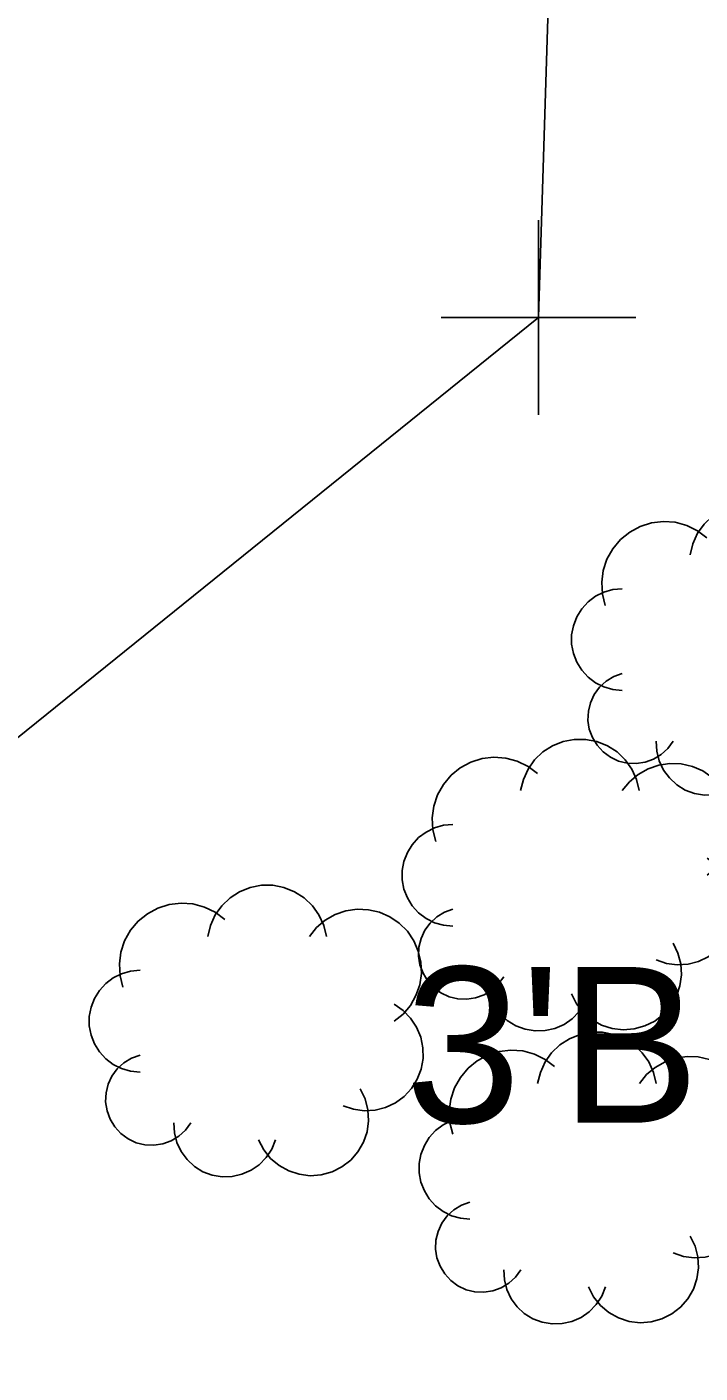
# Model space of a CAD drawing. Extents: x 1363693 to 1365209, y 422201 to 424153.
# Drawn here: x 1364172.56 to 1364179.48, y 423020.1 to 423033.94 of the extents above; entities that cross this region are included whole.
import ezdxf

# ---------------------------------------------------------------- set-up
doc = ezdxf.new("R2010")
doc.units = 0
for name, color, linetype in [('RD_X_Fence', 7, 'Continuous'), ('SV_X_Shot_Marker', 7, 'Continuous'), ('VG_X_Cells', 7, 'Continuous'), ('VG_X_Text', 7, 'Continuous')]:
    doc.layers.add(name, color=color, linetype=linetype)

msp = doc.modelspace()

# ---------------------------------------------------------------- linework, layer by layer
at = {"layer": 'RD_X_Fence'}
for p in [(1364178.212, 423043.894), (1364162.777, 423018.821)]:
    msp.add_line(p, (1364177.817, 423030.95), dxfattribs=at)
at = {"layer": 'SV_X_Shot_Marker'}
for p, q in [((1364177.817, 423029.95), (1364177.817, 423031.95)), ((1364176.817, 423030.95), (1364178.817, 423030.95))]:
    msp.add_line(p, q, dxfattribs=at)
at = {"layer": 'VG_X_Cells'}
for points in [[(1364180.592, 423028.511), (1364180.565, 423028.625), (1364180.516, 423028.732), (1364180.448, 423028.827), (1364180.364, 423028.908), (1364180.265, 423028.971), (1364180.156, 423029.015), (1364180.041, 423029.037), (1364179.924, 423029.037), (1364179.809, 423029.015), (1364179.7, 423028.971), (1364179.602, 423028.908), (1364179.517, 423028.827), (1364179.449, 423028.732), (1364179.401, 423028.625), (1364179.373, 423028.511)], [(1364179.547, 423028.685), (1364179.449, 423028.759), (1364179.339, 423028.813), (1364179.221, 423028.845), (1364179.099, 423028.854), (1364178.977, 423028.84), (1364178.861, 423028.803), (1364178.753, 423028.745), (1364178.658, 423028.668), (1364178.579, 423028.574), (1364178.519, 423028.467), (1364178.481, 423028.351), (1364178.465, 423028.23), (1364178.472, 423028.107), (1364178.502, 423027.989)], [(1364178.677, 423028.163), (1364178.58, 423028.154), (1364178.488, 423028.128), (1364178.401, 423028.085), (1364178.325, 423028.027), (1364178.26, 423027.955), (1364178.209, 423027.873), (1364178.174, 423027.783), (1364178.156, 423027.689), (1364178.156, 423027.592), (1364178.174, 423027.498), (1364178.209, 423027.408), (1364178.26, 423027.326), (1364178.325, 423027.254), (1364178.401, 423027.196), (1364178.488, 423027.153), (1364178.58, 423027.127), (1364178.677, 423027.118)], [(1364178.677, 423027.292), (1364178.59, 423027.26), (1364178.511, 423027.213), (1364178.443, 423027.15), (1364178.389, 423027.076), (1364178.35, 423026.992), (1364178.328, 423026.903), (1364178.324, 423026.81), (1364178.338, 423026.719), (1364178.37, 423026.633), (1364178.418, 423026.554), (1364178.48, 423026.486), (1364178.554, 423026.431), (1364178.638, 423026.392), (1364178.727, 423026.37), (1364178.819, 423026.366), (1364178.911, 423026.38), (1364178.997, 423026.411), (1364179.076, 423026.459), (1364179.144, 423026.521), (1364179.199, 423026.596)], [(1364178.851, 423026.089), (1364178.824, 423026.203), (1364178.775, 423026.31), (1364178.707, 423026.405), (1364178.623, 423026.486), (1364178.524, 423026.549), (1364178.415, 423026.593), (1364178.3, 423026.615), (1364178.183, 423026.615), (1364178.068, 423026.593), (1364177.959, 423026.549), (1364177.861, 423026.486), (1364177.776, 423026.405), (1364177.708, 423026.31), (1364177.66, 423026.203), (1364177.632, 423026.089)], [(1364179.025, 423026.596), (1364179.031, 423026.493), (1364179.056, 423026.393), (1364179.1, 423026.3), (1364179.161, 423026.218), (1364179.236, 423026.148), (1364179.324, 423026.094), (1364179.42, 423026.058), (1364179.522, 423026.041), (1364179.624, 423026.044), (1364179.725, 423026.067), (1364179.819, 423026.108), (1364179.903, 423026.166), (1364179.975, 423026.24), (1364180.031, 423026.326), (1364180.07, 423026.421)], [(1364177.806, 423026.263), (1364177.708, 423026.337), (1364177.598, 423026.391), (1364177.48, 423026.423), (1364177.358, 423026.432), (1364177.236, 423026.418), (1364177.12, 423026.381), (1364177.012, 423026.323), (1364176.917, 423026.246), (1364176.838, 423026.152), (1364176.778, 423026.045), (1364176.74, 423025.929), (1364176.724, 423025.808), (1364176.731, 423025.685), (1364176.761, 423025.567)], [(1364179.548, 423025.219), (1364179.639, 423025.292), (1364179.714, 423025.381), (1364179.772, 423025.482), (1364179.81, 423025.593), (1364179.827, 423025.708), (1364179.822, 423025.825), (1364179.796, 423025.939), (1364179.749, 423026.045), (1364179.683, 423026.142), (1364179.6, 423026.224), (1364179.504, 423026.29), (1364179.397, 423026.337), (1364179.283, 423026.363), (1364179.167, 423026.368), (1364179.051, 423026.351), (1364178.941, 423026.313), (1364178.84, 423026.255), (1364178.751, 423026.18), (1364178.677, 423026.089)], [(1364176.936, 423025.741), (1364176.839, 423025.732), (1364176.747, 423025.706), (1364176.66, 423025.663), (1364176.584, 423025.605), (1364176.519, 423025.533), (1364176.468, 423025.451), (1364176.433, 423025.361), (1364176.415, 423025.267), (1364176.415, 423025.17), (1364176.433, 423025.076), (1364176.468, 423024.986), (1364176.519, 423024.904), (1364176.584, 423024.832), (1364176.66, 423024.774), (1364176.747, 423024.731), (1364176.839, 423024.705), (1364176.936, 423024.696)], [(1364179.025, 423024.348), (1364179.131, 423024.313), (1364179.241, 423024.298), (1364179.352, 423024.305), (1364179.46, 423024.332), (1364179.56, 423024.38), (1364179.65, 423024.445), (1364179.726, 423024.527), (1364179.785, 423024.621), (1364179.825, 423024.725), (1364179.845, 423024.834), (1364179.843, 423024.945), (1364179.821, 423025.054), (1364179.778, 423025.157), (1364179.717, 423025.25), (1364179.639, 423025.329), (1364179.548, 423025.393)], [(1364175.636, 423024.59), (1364175.609, 423024.704), (1364175.56, 423024.811), (1364175.492, 423024.906), (1364175.408, 423024.987), (1364175.309, 423025.05), (1364175.2, 423025.094), (1364175.085, 423025.116), (1364174.968, 423025.116), (1364174.853, 423025.094), (1364174.744, 423025.05), (1364174.646, 423024.987), (1364174.561, 423024.906), (1364174.493, 423024.811), (1364174.445, 423024.704), (1364174.417, 423024.59)], [(1364174.591, 423024.764), (1364174.493, 423024.838), (1364174.383, 423024.892), (1364174.265, 423024.924), (1364174.143, 423024.933), (1364174.021, 423024.919), (1364173.905, 423024.882), (1364173.797, 423024.824), (1364173.702, 423024.747), (1364173.623, 423024.653), (1364173.563, 423024.546), (1364173.525, 423024.43), (1364173.509, 423024.309), (1364173.516, 423024.186), (1364173.546, 423024.068)], [(1364176.333, 423023.72), (1364176.424, 423023.793), (1364176.499, 423023.882), (1364176.557, 423023.983), (1364176.595, 423024.094), (1364176.612, 423024.209), (1364176.607, 423024.326), (1364176.581, 423024.44), (1364176.534, 423024.546), (1364176.468, 423024.643), (1364176.385, 423024.725), (1364176.289, 423024.791), (1364176.182, 423024.838), (1364176.068, 423024.864), (1364175.952, 423024.869), (1364175.836, 423024.852), (1364175.726, 423024.814), (1364175.625, 423024.756), (1364175.536, 423024.681), (1364175.462, 423024.59)], [(1364176.936, 423024.87), (1364176.849, 423024.838), (1364176.77, 423024.791), (1364176.702, 423024.728), (1364176.648, 423024.654), (1364176.609, 423024.57), (1364176.587, 423024.481), (1364176.583, 423024.388), (1364176.597, 423024.297), (1364176.629, 423024.211), (1364176.677, 423024.132), (1364176.739, 423024.064), (1364176.813, 423024.009), (1364176.897, 423023.97), (1364176.986, 423023.948), (1364177.078, 423023.944), (1364177.17, 423023.958), (1364177.256, 423023.989), (1364177.335, 423024.037), (1364177.403, 423024.099), (1364177.458, 423024.174)], [(1364178.155, 423023.999), (1364178.207, 423023.898), (1364178.278, 423023.809), (1364178.365, 423023.735), (1364178.464, 423023.68), (1364178.572, 423023.645), (1364178.686, 423023.631), (1364178.799, 423023.64), (1364178.909, 423023.67), (1364179.011, 423023.721), (1364179.101, 423023.79), (1364179.176, 423023.876), (1364179.233, 423023.975), (1364179.269, 423024.083), (1364179.285, 423024.195), (1364179.278, 423024.309), (1364179.249, 423024.419), (1364179.2, 423024.522)], [(1364173.721, 423024.242), (1364173.624, 423024.233), (1364173.532, 423024.207), (1364173.445, 423024.164), (1364173.369, 423024.106), (1364173.304, 423024.034), (1364173.253, 423023.952), (1364173.218, 423023.862), (1364173.2, 423023.768), (1364173.2, 423023.671), (1364173.218, 423023.577), (1364173.253, 423023.487), (1364173.304, 423023.405), (1364173.369, 423023.333), (1364173.445, 423023.275), (1364173.532, 423023.232), (1364173.624, 423023.206), (1364173.721, 423023.197)], [(1364177.284, 423024.174), (1364177.29, 423024.071), (1364177.315, 423023.971), (1364177.359, 423023.878), (1364177.42, 423023.796), (1364177.495, 423023.726), (1364177.583, 423023.672), (1364177.679, 423023.636), (1364177.781, 423023.619), (1364177.883, 423023.622), (1364177.984, 423023.645), (1364178.078, 423023.686), (1364178.162, 423023.744), (1364178.234, 423023.818), (1364178.29, 423023.904), (1364178.329, 423023.999)], [(1364175.81, 423022.849), (1364175.916, 423022.814), (1364176.026, 423022.799), (1364176.137, 423022.806), (1364176.245, 423022.833), (1364176.345, 423022.881), (1364176.435, 423022.946), (1364176.511, 423023.028), (1364176.57, 423023.122), (1364176.61, 423023.226), (1364176.63, 423023.335), (1364176.628, 423023.446), (1364176.606, 423023.555), (1364176.563, 423023.658), (1364176.502, 423023.751), (1364176.424, 423023.83), (1364176.333, 423023.894)], [(1364179.026, 423023.079), (1364178.999, 423023.193), (1364178.95, 423023.3), (1364178.882, 423023.395), (1364178.798, 423023.476), (1364178.699, 423023.539), (1364178.59, 423023.583), (1364178.475, 423023.605), (1364178.358, 423023.605), (1364178.243, 423023.583), (1364178.134, 423023.539), (1364178.036, 423023.476), (1364177.951, 423023.395), (1364177.883, 423023.3), (1364177.835, 423023.193), (1364177.807, 423023.079)], [(1364173.721, 423023.371), (1364173.634, 423023.339), (1364173.555, 423023.292), (1364173.487, 423023.229), (1364173.433, 423023.155), (1364173.394, 423023.071), (1364173.372, 423022.982), (1364173.368, 423022.889), (1364173.382, 423022.798), (1364173.414, 423022.712), (1364173.462, 423022.633), (1364173.524, 423022.565), (1364173.598, 423022.51), (1364173.682, 423022.471), (1364173.771, 423022.449), (1364173.863, 423022.445), (1364173.955, 423022.459), (1364174.041, 423022.49), (1364174.12, 423022.538), (1364174.188, 423022.6), (1364174.243, 423022.675)], [(1364177.981, 423023.253), (1364177.883, 423023.327), (1364177.773, 423023.381), (1364177.655, 423023.413), (1364177.533, 423023.422), (1364177.411, 423023.408), (1364177.295, 423023.371), (1364177.187, 423023.313), (1364177.092, 423023.236), (1364177.013, 423023.142), (1364176.953, 423023.035), (1364176.915, 423022.919), (1364176.899, 423022.798), (1364176.906, 423022.675), (1364176.936, 423022.557)], [(1364179.723, 423022.209), (1364179.814, 423022.282), (1364179.889, 423022.371), (1364179.947, 423022.472), (1364179.985, 423022.583), (1364180.002, 423022.698), (1364179.997, 423022.815), (1364179.971, 423022.929), (1364179.924, 423023.035), (1364179.858, 423023.132), (1364179.775, 423023.214), (1364179.679, 423023.28), (1364179.572, 423023.327), (1364179.458, 423023.353), (1364179.342, 423023.358), (1364179.226, 423023.341), (1364179.116, 423023.303), (1364179.015, 423023.245), (1364178.926, 423023.17), (1364178.852, 423023.079)], [(1364174.94, 423022.5), (1364174.992, 423022.399), (1364175.063, 423022.31), (1364175.15, 423022.236), (1364175.249, 423022.181), (1364175.357, 423022.146), (1364175.471, 423022.132), (1364175.584, 423022.141), (1364175.694, 423022.171), (1364175.796, 423022.222), (1364175.886, 423022.291), (1364175.961, 423022.377), (1364176.018, 423022.476), (1364176.054, 423022.584), (1364176.07, 423022.696), (1364176.063, 423022.81), (1364176.034, 423022.92), (1364175.985, 423023.023)], [(1364174.069, 423022.675), (1364174.075, 423022.572), (1364174.1, 423022.472), (1364174.144, 423022.379), (1364174.205, 423022.297), (1364174.28, 423022.227), (1364174.368, 423022.173), (1364174.464, 423022.137), (1364174.566, 423022.12), (1364174.668, 423022.123), (1364174.769, 423022.146), (1364174.863, 423022.187), (1364174.947, 423022.245), (1364175.019, 423022.319), (1364175.075, 423022.405), (1364175.114, 423022.5)], [(1364177.111, 423022.731), (1364177.014, 423022.722), (1364176.922, 423022.696), (1364176.835, 423022.653), (1364176.759, 423022.595), (1364176.694, 423022.523), (1364176.643, 423022.441), (1364176.608, 423022.351), (1364176.59, 423022.257), (1364176.59, 423022.16), (1364176.608, 423022.066), (1364176.643, 423021.976), (1364176.694, 423021.894), (1364176.759, 423021.822), (1364176.835, 423021.764), (1364176.922, 423021.721), (1364177.014, 423021.695), (1364177.111, 423021.686)], [(1364179.2, 423021.338), (1364179.306, 423021.303), (1364179.416, 423021.288), (1364179.527, 423021.295), (1364179.635, 423021.322), (1364179.735, 423021.37), (1364179.825, 423021.435), (1364179.901, 423021.517), (1364179.96, 423021.611), (1364180, 423021.715), (1364180.02, 423021.824), (1364180.018, 423021.935), (1364179.996, 423022.044), (1364179.953, 423022.147), (1364179.892, 423022.24), (1364179.814, 423022.319), (1364179.723, 423022.383)], [(1364177.111, 423021.86), (1364177.024, 423021.828), (1364176.945, 423021.781), (1364176.877, 423021.718), (1364176.823, 423021.644), (1364176.784, 423021.56), (1364176.762, 423021.471), (1364176.758, 423021.378), (1364176.772, 423021.287), (1364176.804, 423021.201), (1364176.852, 423021.122), (1364176.914, 423021.054), (1364176.988, 423020.999), (1364177.072, 423020.96), (1364177.161, 423020.938), (1364177.253, 423020.934), (1364177.345, 423020.948), (1364177.431, 423020.979), (1364177.51, 423021.027), (1364177.578, 423021.089), (1364177.633, 423021.164)], [(1364178.33, 423020.989), (1364178.382, 423020.888), (1364178.453, 423020.799), (1364178.54, 423020.725), (1364178.639, 423020.67), (1364178.747, 423020.635), (1364178.861, 423020.621), (1364178.974, 423020.63), (1364179.084, 423020.66), (1364179.186, 423020.711), (1364179.276, 423020.78), (1364179.351, 423020.866), (1364179.408, 423020.965), (1364179.444, 423021.073), (1364179.46, 423021.185), (1364179.453, 423021.299), (1364179.424, 423021.409), (1364179.375, 423021.512)], [(1364177.459, 423021.164), (1364177.465, 423021.061), (1364177.49, 423020.961), (1364177.534, 423020.868), (1364177.595, 423020.786), (1364177.67, 423020.716), (1364177.758, 423020.662), (1364177.854, 423020.626), (1364177.956, 423020.609), (1364178.058, 423020.612), (1364178.159, 423020.635), (1364178.253, 423020.676), (1364178.337, 423020.734), (1364178.409, 423020.808), (1364178.465, 423020.894), (1364178.504, 423020.989)]]:
    msp.add_lwpolyline(points, dxfattribs=at)

# ---------------------------------------------------------------- texts
at = {"layer": 'VG_X_Text'}
msp.add_text("3'B", height=1.6, dxfattribs=at).set_placement((1364176.444, 423022.676))

doc.saveas('drawing.dxf')
